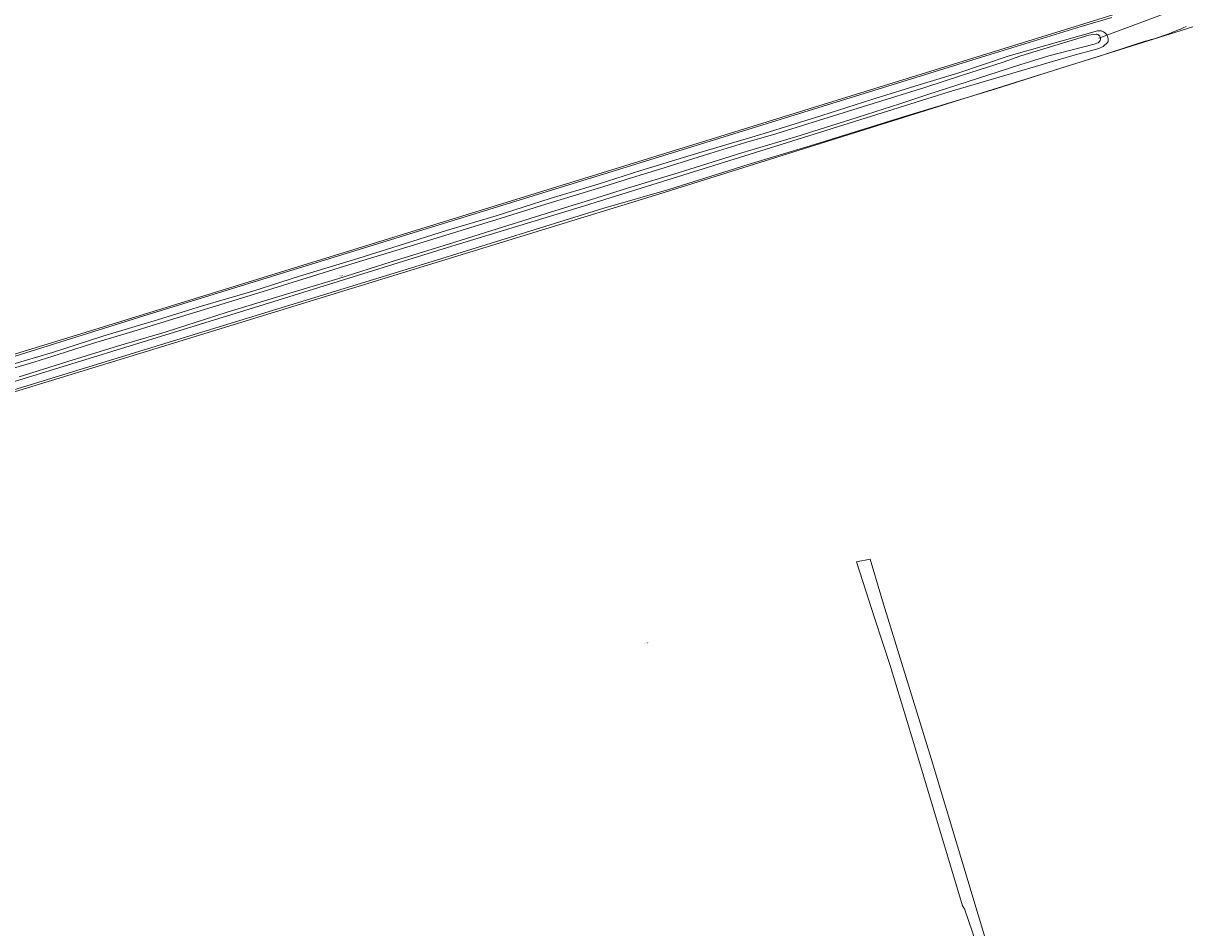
# Model space of a CAD drawing. Header units: metres. Extents: x 250001 to 257773, y 598992 to 609118.
# Tile 263 of 656: x 254212 to 254671, y 600155 to 600513. Entities that reach past the tile are written whole.
import ezdxf
from ezdxf.enums import TextEntityAlignment as Align
from ezdxf.lldxf.tags import DXFTag

# ---------------------------------------------------------------- set-up
doc = ezdxf.new("R2010")
doc.units = ezdxf.units.M
for name, color, linetype, lineweight in [('B-WE-GR-BOUWLAND-GV', 252, 'Continuous', 13), ('B-WE-GR-GROENVOORZIENING-GV', 252, 'Continuous', 18), ('B-WE-KG-GRENS_PERCEEL-G', 150, 'KG-PERCEEL', 18), ('B-WE-KG-GRENS_PERCEEL-S', 150, 'Continuous', 25), ('B-WE-KW-KUNSTWERK_DUIKER-G', 252, 'Continuous', 18), ('B-WE-OG-WATER-GV', 252, 'Continuous', 18), ('B-WE-OG-WATER_SLOOT-GV', 252, 'Continuous', 18), ('B-WE-VH-VERHARDING_OPEN-GV', 252, 'Continuous', 18), ('X-XX-AL-REFERENTIE-G', 7, 'Continuous', 18)]:
    doc.layers.add(name, color=color, linetype=linetype, lineweight=lineweight)
doc.styles.add('NLCS-ISO', font='NLCS-ISO.ttf')
doc.styles.get("Standard").update_dxf_attribs({"font": 'NLCS-ISO.ttf'})
tags = doc.linetypes.add('KG-PERCEEL', pattern='A,5.5,-2,["P",Standard,S=1.8,R=0,X=-0.5,Y=-0.9],-2,5.5,-2,[5,NLCS.SHX,S=0.75,R=0,X=0,Y=0],-2', length=19).pattern_tags.tags
tags[6] = DXFTag(74, 10)

# ---------------------------------------------------------------- blocks, each defined once
blk = doc.blocks.new('SKG-PERCEELNUMMER-SO')
at = {"style": 'NLCS-ISO', "oblique": 10, "flags": 1}
blk.add_attdef('GEMEENTECODE', text='', height=1.8, dxfattribs=at).set_placement((0, 2.6), align=Align.MIDDLE_CENTER)
at = {"style": 'NLCS-ISO', "oblique": 10}
blk.add_attdef('SECTIE', text='', height=1.8, dxfattribs=at).set_placement((-0.5, 0), align=Align.MIDDLE_RIGHT)
blk.add_attdef('PERCEELNUMMER', text='', height=1.8, dxfattribs=at).set_placement((0.5, 0), align=Align.MIDDLE_LEFT)
blk = doc.blocks.new('BS2021-132-Xref-KAD-20210617')
at = {"layer": 'B-WE-KG-GRENS_PERCEEL-G', "flags": 128}
for points in [[(254668.132, 600524.314), (254483.624, 600467.089), (254234.3, 600390.028), (254052.148, 600334.316), (253881.062, 600282.002), (253936.1, 600104.54)], [(254688.864, 600522.722), (254676.32, 600512.129), (254463.346, 600445.437), (254264.576, 600384.37), (254077.78, 600327.288), (253904.714, 600273.189), (253901.988, 600270.979), (253901.452, 600267.062), (253924.298, 600193.953), (253952.968, 600099.459)]]:
    blk.add_lwpolyline(points, dxfattribs=at)
at = {"layer": 'B-WE-KG-GRENS_PERCEEL-S', "xscale": 0.2, "yscale": 0.2, "zscale": 0.2}
for p, values in [((254337.038, 600413.054), {'PERCEELNUMMER': '305', 'SECTIE': 'M'}), ((254457.85, 600267.852), {'PERCEELNUMMER': '300', 'SECTIE': 'M'})]:
    blk.add_blockref('SKG-PERCEELNUMMER-SO', p, dxfattribs=at).add_auto_attribs(values)
blk = doc.blocks.new('BS2021-132-Xref-BGT-GRIJS-20210617-aangepast')
at = {"layer": 'B-WE-GR-BOUWLAND-GV', "flags": 128}
for points in [[(254163.29, 600367.177), (254257.167, 600396.507), (254448.303, 600455.456), (254592.336, 600500), (254630.019, 600511.654), (254642.118, 600515.225)], [(254587.039, 600153.41), (254583.916, 600162.667), (254583.128, 600163.819), (254563.435, 600229.284), (254554.467, 600258.888), (254548.446, 600277.321), (254541.084, 600299.855), (254546.487, 600300.898), (254551.884, 600283.118), (254570.643, 600222.033), (254601.442, 600119.873)], [(254671.506, 600511.679), (254670.384, 600511.166), (254669.256, 600510.667), (254668.122, 600510.183), (254666.981, 600509.714), (254665.835, 600509.259), (254664.683, 600508.819), (254663.525, 600508.395), (254662.361, 600507.985), (254661.193, 600507.591), (254660.019, 600507.211), (254658.841, 600506.847), (254657.658, 600506.499), (254656.47, 600506.165), (254655.279, 600505.847), (254651.614, 600504.652), (254637.612, 600500), (254622.35, 600495.335), (254595.794, 600486.824), (254560.522, 600476.187), (254522.832, 600464.42), (254498.268, 600457.009), (254466.906, 600447.148), (254441.132, 600439.83), (254373.29, 600418.691), (254167.708, 600355.667)]]:
    blk.add_lwpolyline(points, dxfattribs=at)
at = {"layer": 'B-WE-GR-GROENVOORZIENING-GV', "flags": 128}
for points in [[(254642.118, 600515.225), (254630.019, 600511.654), (254592.336, 600500), (254448.303, 600455.456), (254257.167, 600396.507), (254163.29, 600367.177)], [(254167.708, 600355.667), (254373.29, 600418.691), (254441.132, 600439.83), (254466.906, 600447.148), (254498.268, 600457.009), (254522.832, 600464.42), (254560.522, 600476.187), (254595.794, 600486.824), (254622.35, 600495.335), (254637.612, 600500), (254651.614, 600504.652), (254655.279, 600505.847), (254656.47, 600506.165), (254657.658, 600506.499), (254658.841, 600506.847), (254660.019, 600507.211), (254661.193, 600507.591), (254662.361, 600507.985), (254663.525, 600508.395), (254664.683, 600508.819), (254665.835, 600509.259), (254666.981, 600509.714), (254668.122, 600510.183), (254669.256, 600510.667), (254670.384, 600511.166), (254671.506, 600511.679)], [(254206.048, 600377.637), (254223.056, 600382.694), (254242.988, 600389.169), (254264.698, 600395.641), (254282.379, 600401.127), (254302.398, 600406.998), (254320.828, 600412.877), (254342.159, 600419.379), (254359.839, 600424.903), (254378.983, 600431.023), (254398.552, 600436.734), (254420.027, 600443.617), (254439.292, 600449.399), (254455.765, 600454.672), (254478.713, 600461.735), (254504.677, 600469.386), (254527.473, 600476.484), (254547.144, 600482.765), (254567.683, 600489.176), (254581.164, 600493.252), (254601.463, 600500), (254636.424, 600509.906), (254636.501, 600509.922), (254636.735, 600509.959), (254636.971, 600509.981), (254637.208, 600509.986), (254637.445, 600509.975), (254637.681, 600509.949), (254637.914, 600509.907), (254638.144, 600509.849), (254638.37, 600509.775), (254638.59, 600509.687), (254638.804, 600509.584), (254639.01, 600509.467), (254639.208, 600509.336), (254639.397, 600509.192), (254639.575, 600509.036), (254639.743, 600508.868), (254639.899, 600508.69), (254640.042, 600508.501), (254640.173, 600508.303), (254640.289, 600508.096), (254640.392, 600507.882), (254640.48, 600507.662), (254640.553, 600507.436), (254640.61, 600507.206), (254640.652, 600506.973), (254640.678, 600506.737), (254640.688, 600506.5), (254640.683, 600506.263), (254640.661, 600506.027), (254640.623, 600505.792), (254640.57, 600505.561), (254640.541, 600505.467), (254638.755, 600503.809), (254637.034, 600502.953), (254626.309, 600500), (254577.833, 600485.814), (254511.364, 600464.974), (254433.511, 600440.764), (254379.358, 600424.174), (254300.857, 600399.793), (254186.94, 600364.744)]]:
    blk.add_lwpolyline(points, dxfattribs=at)
at = {"layer": 'B-WE-KW-KUNSTWERK_DUIKER-G', "flags": 128}
blk.add_lwpolyline([(254636.981, 600507.082), (254677.797, 600522.399)], dxfattribs=at)
at = {"layer": 'B-WE-OG-WATER-GV', "flags": 128}
blk.add_lwpolyline([(254209.864, 600373.08), (254229.197, 600379.203), (254249.212, 600385.301), (254267.611, 600390.801), (254292.246, 600398.691), (254315.724, 600405.764), (254336.379, 600412.026), (254357.067, 600418.554), (254380.089, 600425.694), (254401.078, 600432.303), (254418.343, 600437.743), (254435.912, 600443.152), (254450.507, 600447.708), (254470.636, 600453.771), (254495.724, 600461.745), (254517.097, 600468.059), (254538.5, 600474.789), (254558.246, 600481.072), (254569.377, 600484.729), (254584.905, 600489.71), (254605.78, 600496.47), (254617.212, 600500), (254635.215, 600504.637), (254636.609, 600505.157), (254636.758, 600505.241), (254636.9, 600505.338), (254637.032, 600505.448), (254637.152, 600505.569), (254637.262, 600505.702), (254637.358, 600505.844), (254637.44, 600505.994), (254637.509, 600506.152), (254637.562, 600506.315), (254637.6, 600506.482), (254637.622, 600506.652), (254637.628, 600506.823), (254637.619, 600506.995), (254637.593, 600507.164), (254637.552, 600507.331), (254637.495, 600507.493), (254637.424, 600507.649), (254637.338, 600507.797), (254637.239, 600507.937), (254637.127, 600508.067), (254637.003, 600508.187), (254636.87, 600508.294), (254636.726, 600508.388), (254636.575, 600508.468), (254636.416, 600508.534), (254636.253, 600508.585), (254636.085, 600508.621), (254635.914, 600508.641), (254635.899, 600508.641), (254633.055, 600508.196), (254606.188, 600500), (254599.199, 600497.558), (254583.017, 600492.362), (254568.138, 600487.589), (254547.713, 600481.142), (254526.044, 600474.483), (254509.193, 600469.164), (254496.849, 600465.597), (254483.078, 600461.472), (254463.293, 600455.265), (254452.121, 600451.758), (254439.144, 600447.649), (254418.299, 600441.421), (254398.438, 600435.212), (254380.041, 600429.561), (254363.302, 600424.32), (254342.795, 600418.212), (254323.8, 600412.247), (254306.498, 600406.768), (254288.026, 600401.116), (254269.439, 600395.537), (254254.843, 600391.018), (254238.965, 600386.248), (254228.245, 600382.863), (254215.683, 600378.838), (254198.147, 600373.695)], dxfattribs=at)
at = {"layer": 'B-WE-OG-WATER_SLOOT-GV', "flags": 128}
for points in [[(254186.94, 600364.744), (254300.857, 600399.793), (254379.358, 600424.174), (254433.511, 600440.764), (254511.364, 600464.974), (254577.833, 600485.814), (254626.309, 600500), (254637.034, 600502.953), (254638.755, 600503.809), (254640.541, 600505.467), (254640.57, 600505.561), (254640.623, 600505.792), (254640.661, 600506.027), (254640.683, 600506.263), (254640.688, 600506.5), (254640.678, 600506.737), (254640.652, 600506.973), (254640.61, 600507.206), (254640.553, 600507.436), (254640.48, 600507.662), (254640.392, 600507.882), (254640.289, 600508.096), (254640.173, 600508.303), (254640.042, 600508.501), (254639.899, 600508.69), (254639.743, 600508.868), (254639.575, 600509.036), (254639.397, 600509.192), (254639.208, 600509.336), (254639.01, 600509.467), (254638.804, 600509.584), (254638.59, 600509.687), (254638.37, 600509.775), (254638.144, 600509.849), (254637.914, 600509.907), (254637.681, 600509.949), (254637.445, 600509.975), (254637.208, 600509.986), (254636.971, 600509.981), (254636.735, 600509.959), (254636.501, 600509.922), (254636.424, 600509.906), (254601.463, 600500), (254581.164, 600493.252), (254567.683, 600489.176), (254547.144, 600482.765), (254527.473, 600476.484), (254504.677, 600469.386), (254478.713, 600461.735), (254455.765, 600454.672), (254439.292, 600449.399), (254420.027, 600443.617), (254398.552, 600436.734), (254378.983, 600431.023), (254359.839, 600424.903), (254342.159, 600419.379), (254320.828, 600412.877), (254302.398, 600406.998), (254282.379, 600401.127), (254264.698, 600395.641), (254242.988, 600389.169), (254223.056, 600382.694), (254206.048, 600377.637)], [(254198.147, 600373.695), (254215.683, 600378.838), (254228.245, 600382.863), (254238.965, 600386.248), (254254.843, 600391.018), (254269.439, 600395.537), (254288.026, 600401.116), (254306.498, 600406.768), (254323.8, 600412.247), (254342.795, 600418.212), (254363.302, 600424.32), (254380.041, 600429.561), (254398.438, 600435.212), (254418.299, 600441.421), (254439.144, 600447.649), (254452.121, 600451.758), (254463.293, 600455.265), (254483.078, 600461.472), (254496.849, 600465.597), (254509.193, 600469.164), (254526.044, 600474.483), (254547.713, 600481.142), (254568.138, 600487.589), (254583.017, 600492.362), (254599.199, 600497.558), (254606.188, 600500), (254633.055, 600508.196), (254635.899, 600508.641), (254635.914, 600508.641), (254636.085, 600508.621), (254636.253, 600508.585), (254636.416, 600508.534), (254636.575, 600508.468), (254636.726, 600508.388), (254636.87, 600508.294), (254637.003, 600508.187), (254637.127, 600508.067), (254637.239, 600507.937), (254637.338, 600507.797), (254637.424, 600507.649), (254637.495, 600507.493), (254637.552, 600507.331), (254637.593, 600507.164), (254637.619, 600506.995), (254637.628, 600506.823), (254637.622, 600506.652), (254637.6, 600506.482), (254637.562, 600506.315), (254637.509, 600506.152), (254637.44, 600505.994), (254637.358, 600505.844), (254637.262, 600505.702), (254637.152, 600505.569), (254637.032, 600505.448), (254636.9, 600505.338), (254636.758, 600505.241), (254636.609, 600505.157), (254635.215, 600504.637), (254617.212, 600500), (254605.78, 600496.47), (254584.905, 600489.71), (254569.377, 600484.729), (254558.246, 600481.072), (254538.5, 600474.789), (254517.097, 600468.059), (254495.724, 600461.745), (254470.636, 600453.771), (254450.507, 600447.708), (254435.912, 600443.152), (254418.343, 600437.743), (254401.078, 600432.303), (254380.089, 600425.694), (254357.067, 600418.554), (254336.379, 600412.026), (254315.724, 600405.764), (254292.246, 600398.691), (254267.611, 600390.801), (254249.212, 600385.301), (254229.197, 600379.203), (254209.864, 600373.08)]]:
    blk.add_lwpolyline(points, dxfattribs=at)
at = {"layer": 'B-WE-VH-VERHARDING_OPEN-GV', "flags": 128}
blk.add_lwpolyline([(254551.884, 600283.118), (254546.487, 600300.898), (254541.084, 600299.855), (254548.446, 600277.321), (254554.467, 600258.888), (254563.435, 600229.284), (254583.128, 600163.819), (254583.916, 600162.667), (254587.039, 600153.41), (254595.426, 600125.456), (254598.435, 600114.828), (254603.065, 600100.454), (254606.904, 600101.682), (254605.111, 600107.392), (254601.442, 600119.873), (254570.643, 600222.033)], close=True, dxfattribs=at)

msp = doc.modelspace()

# ---------------------------------------------------------------- block references
at = {"layer": 'X-XX-AL-REFERENTIE-G'}
for name in ['BS2021-132-Xref-BGT-GRIJS-20210617-aangepast', 'BS2021-132-Xref-KAD-20210617']:
    msp.add_blockref(name, (0, 0), dxfattribs=at)

doc.saveas('drawing.dxf')
